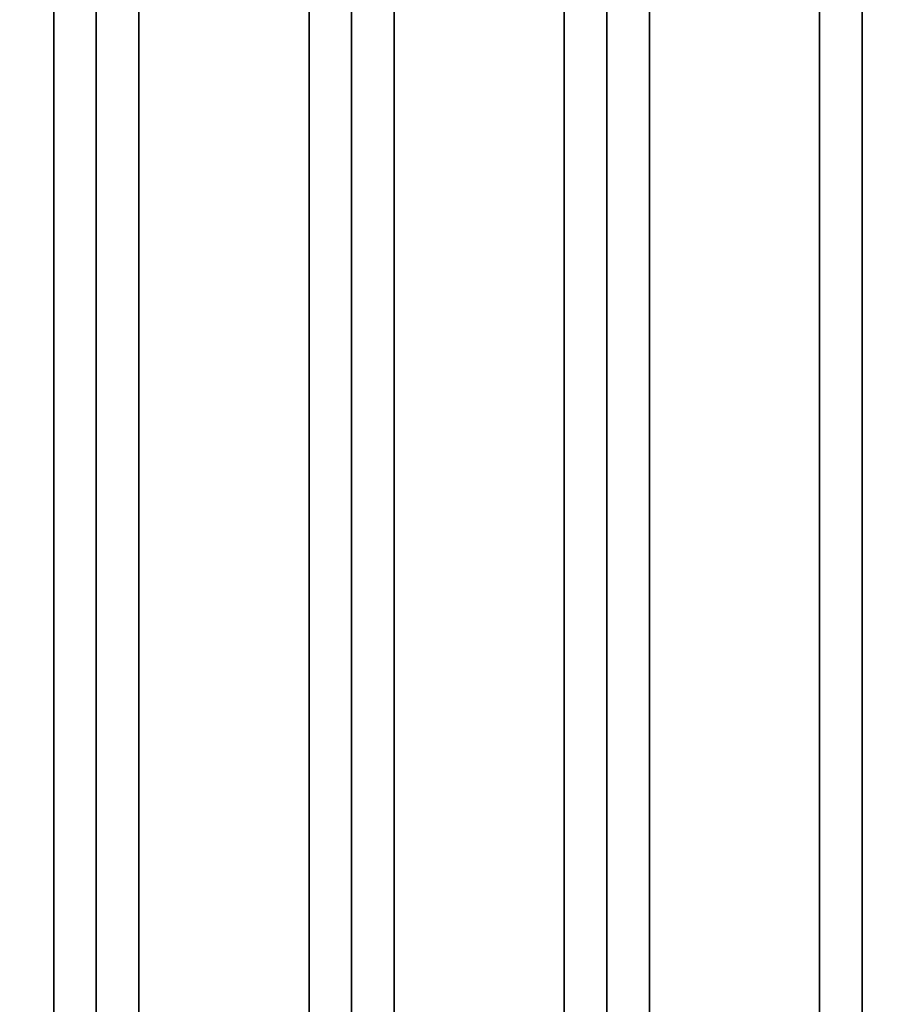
# Model space of a CAD drawing. Header units: inches. Extents: x -419 to 77, y -13 to 172.
# Tile 458 of 656: x 66 to 71, y 43 to 49. Entities that reach past the tile are written whole.
import ezdxf

# ---------------------------------------------------------------- set-up
doc = ezdxf.new("R2010")
doc.units = ezdxf.units.IN
doc.header["$MEASUREMENT"] = 0
for name, color, linetype in [('A-FURN', 1, 'Continuous'), ('A-FURN-3-COLLABORATE-CART-SHELF-SURFACE', 255, 'Continuous'), ('A-FURN-3-COLLABORATE-CART-SHELF-SURFACE-MARKERBOARD', 254, 'Continuous')]:
    doc.layers.add(name, color=color, linetype=linetype)

# ---------------------------------------------------------------- blocks, each defined once
blk = doc.blocks.new('CLCB-LDC-3D-3')
at = {"layer": 'A-FURN-3-COLLABORATE-CART-SHELF-SURFACE', "invisible_edges": 5}
for points in [[(-14.8543, 8.8901, 4.3448), (-14.8543, -8.8901, 4.3451), (14.8543, -8.8901, 4.3451), (14.8543, 8.8901, 4.3448)], [(-14.8543, -8.8901, 3.5982), (-14.8543, 8.8901, 3.598), (14.8543, 8.8901, 3.598), (14.8543, -8.8901, 3.5982)], [(-14.8543, -7.8811, 21.0968), (-14.8543, 7.8811, 21.0966), (14.8543, 7.8811, 21.0966), (14.8543, -7.8811, 21.0968)]]:
    blk.add_3dface(points, dxfattribs=at)
at = {"layer": 'A-FURN-3-COLLABORATE-CART-SHELF-SURFACE-MARKERBOARD'}
for points in [[(-18.211, 4.7505, 22.3434), (-18.211, 4.5005, 22.0934), (18.211, 4.5005, 22.0934), (18.211, 4.7505, 22.3434)], [(-18.211, 4.5005, 22.0934), (-18.211, 4.2505, 22.3434), (18.211, 4.2505, 22.3434), (18.211, 4.5005, 22.0934)], [(-18.211, 4.2505, 22.3434), (-18.211, 3.2505, 22.3434), (18.211, 3.2505, 22.3434), (18.211, 4.2505, 22.3434)], [(-18.211, 3.2505, 22.3434), (-18.211, 3.0005, 22.0934), (18.211, 3.0005, 22.0934), (18.211, 3.2505, 22.3434)], [(-18.211, 3.0005, 22.0934), (-18.211, 2.7505, 22.3434), (18.211, 2.7505, 22.3434), (18.211, 3.0005, 22.0934)], [(-18.211, 2.7505, 22.3434), (-18.211, 1.7505, 22.3434), (18.211, 1.7505, 22.3434), (18.211, 2.7505, 22.3434)], [(-18.211, 1.7505, 22.3434), (-18.211, 1.5005, 22.0934), (18.211, 1.5005, 22.0934), (18.211, 1.7505, 22.3434)], [(-18.211, 1.5005, 22.0934), (-18.211, 1.2505, 22.3434), (18.211, 1.2505, 22.3434), (18.211, 1.5005, 22.0934)], [(-18.211, 1.2505, 22.3434), (-18.211, 0.2505, 22.3434), (18.211, 0.2505, 22.3434), (18.211, 1.2505, 22.3434)], [(-18.211, 0.2505, 22.3434), (-18.211, 0.0005, 22.0934), (18.211, 0.0005, 22.0934), (18.211, 0.2505, 22.3434)], [(-18.211, 0.0005, 22.0934), (-18.211, -0.2495, 22.3434), (18.211, -0.2495, 22.3434), (18.211, 0.0005, 22.0934)], [(-18.211, -0.2495, 22.3434), (-18.211, -1.2495, 22.3434), (18.211, -1.2495, 22.3434), (18.211, -0.2495, 22.3434)]]:
    blk.add_3dface(points, dxfattribs=at)

msp = doc.modelspace()

# ---------------------------------------------------------------- block references
at = {"layer": 'A-FURN', "rotation": 270}
msp.add_blockref('CLCB-LDC-3D-3', (66.6443, 54.6317), dxfattribs=at)

doc.saveas('drawing.dxf')
